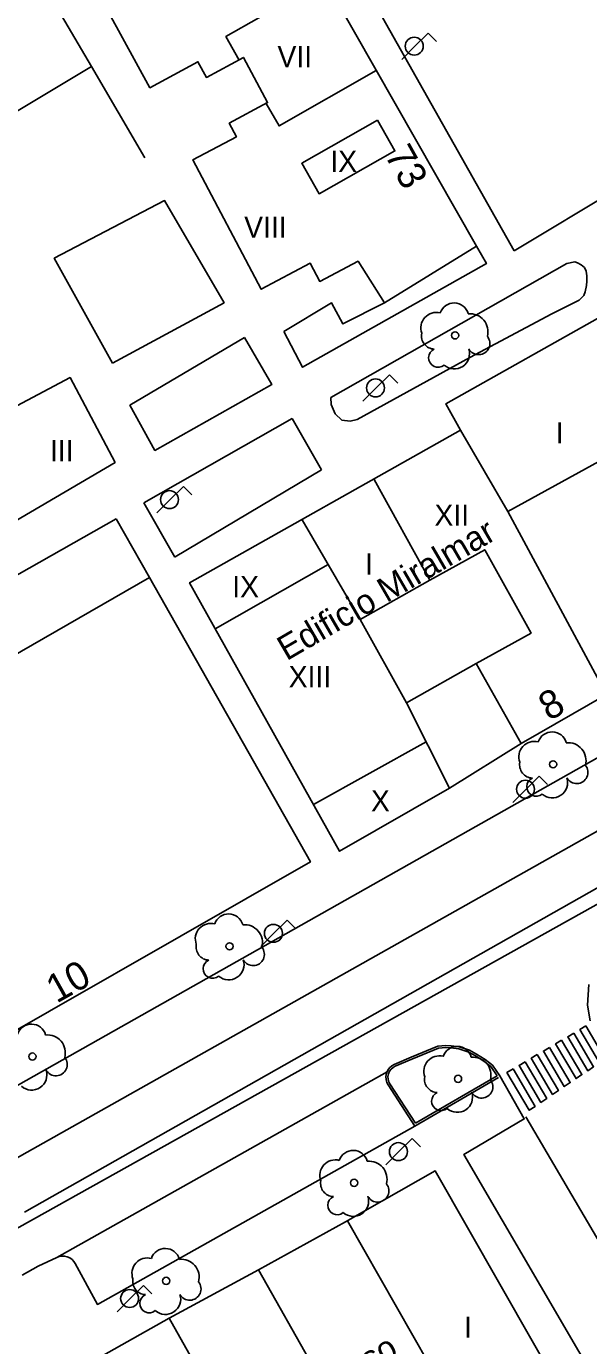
# Model space of a CAD drawing. Extents: x 282771 to 285132, y 4823109 to 4825496.
# Drawn here: x 283766.5 to 283806.4, y 4823603.7 to 4823697.2 of the extents above; entities that cross this region are included whole.
import ezdxf

# ---------------------------------------------------------------- set-up
doc = ezdxf.new("R2010")
doc.units = 0
for name, color, linetype in [('ACERA-BORDILLO', 7, 'Continuous'), ('ACERA-INTERIOR', 7, 'Continuous'), ('ARBOL', 7, 'Continuous'), ('BORDILLO', 7, 'Continuous'), ('CALLE-EJE', 7, 'Continuous'), ('EDIFICIO', 7, 'Continuous'), ('FAROLA', 7, 'Continuous'), ('MEDIANERA', 7, 'Continuous'), ('NUM-PORTAL', 7, 'Continuous'), ('NUM-VADO', 7, 'Continuous'), ('PASO-PEATONES', 7, 'Continuous'), ('SENAL-VIARIA', 7, 'Continuous'), ('TXT-ALTURA-EDIFICIO', 7, 'Continuous'), ('TXT-EDIFICIOS', 7, 'Continuous'), ('ZONA-VERDE', 7, 'Continuous')]:
    doc.layers.add(name, color=color, linetype=linetype)

msp = doc.modelspace()

# ---------------------------------------------------------------- linework, layer by layer
at = {"layer": 'ACERA-BORDILLO'}
for points in [[(283883.406, 4823688.566), (283763.392, 4823620.78)], [(283811.083, 4823594.032), (283797.504, 4823617.287), (283801.799, 4823619.804), (283800.067, 4823622.866), (283799.545, 4823623.626), (283799.023, 4823624.029), (283798.416, 4823624.401), (283797.918, 4823624.671), (283797.189, 4823624.915), (283796.618, 4823624.998), (283796.237, 4823625.011), (283795.674, 4823624.968), (283793.772, 4823624.188), (283792.59, 4823623.676), (283792.417, 4823623.579), (283792.256, 4823623.44), (283792.122, 4823623.259), (283792.031, 4823623.048), (283791.99, 4823622.822), (283792.001, 4823622.598), (283792.057, 4823622.393), (283792.148, 4823622.216), (283794.033, 4823619.297), (283771.557, 4823606.673), (283769.987, 4823609.572), (283769.889, 4823609.719), (283769.759, 4823609.854), (283769.599, 4823609.966), (283769.418, 4823610.046), (283769.224, 4823610.088), (283769.03, 4823610.092), (283768.845, 4823610.06), (283768.679, 4823609.998), (283767.352, 4823609.368), (283766.213, 4823608.73)]]:
    msp.add_lwpolyline(points, dxfattribs=at)
at = {"layer": 'ACERA-INTERIOR'}
for points in [[(283771.133, 4823694.365), (283774.922, 4823687.898)], [(283781.963, 4823675.171), (283773.852, 4823670.368), (283775.632, 4823667.168), (283783.909, 4823671.834), (283781.963, 4823675.171)], [(283747.58, 4823642.322), (283758.962, 4823622.208), (283786.649, 4823638.022), (283775.243, 4823658.175)], [(283801.582, 4823646.408), (283796.502, 4823643.248)], [(283799.961, 4823622.737), (283794.033, 4823619.297)], [(283776.632, 4823605.689), (283782.962, 4823609.118)]]:
    msp.add_lwpolyline(points, dxfattribs=at)
at = {"layer": 'ARBOL'}
for centre in [(283796.894, 4823675.321), (283803.84, 4823644.931), (283780.916, 4823632.037), (283766.947, 4823624.228), (283797.106, 4823622.652), (283789.74, 4823615.281), (283776.427, 4823608.335)]:
    msp.add_circle(centre, 0.255, dxfattribs=at)
for centre, radius, start, end in [((283796.824, 4823676.581), 1.038, 15.64228, 161.38435), ((283795.564, 4823675.851), 1.097, 75.4318, 200.55608), ((283797.954, 4823675.581), 1.272, 345.03273, 95.79925), ((283795.454, 4823675.281), 0.935, 168.59898, 268.13236), ((283798.564, 4823674.751), 0.797, 208.96246, 38.99103), ((283795.694, 4823673.731), 0.672, 113.73672, 309.4725), ((283796.834, 4823674.031), 1.086, 228.95447, 17.92796), ((283803.77, 4823646.191), 1.038, 15.64228, 161.38435), ((283802.51, 4823645.461), 1.097, 75.4318, 200.55608), ((283804.9, 4823645.191), 1.272, 345.03273, 95.79925), ((283802.4, 4823644.891), 0.935, 168.59898, 268.13236), ((283805.51, 4823644.361), 0.797, 208.96246, 38.99103), ((283802.64, 4823643.341), 0.672, 113.73672, 309.4725), ((283803.78, 4823643.641), 1.086, 228.95447, 17.92796), ((283779.586, 4823632.566), 1.097, 75.4318, 200.55608), ((283780.846, 4823633.296), 1.038, 15.64228, 161.38435), ((283781.976, 4823632.297), 1.272, 345.03273, 95.79925), ((283779.476, 4823631.997), 0.935, 168.59898, 268.13236), ((283782.586, 4823631.467), 0.797, 208.96246, 38.99103), ((283779.716, 4823630.447), 0.672, 113.73672, 309.4725), ((283780.856, 4823630.747), 1.086, 228.95447, 17.92796), ((283766.877, 4823625.488), 1.038, 15.64228, 161.38435), ((283768.007, 4823624.488), 1.272, 345.03273, 95.79925), ((283768.617, 4823623.658), 0.797, 208.96246, 38.99103), ((283795.776, 4823623.182), 1.097, 75.4318, 200.55608), ((283797.036, 4823623.912), 1.038, 15.64228, 161.38435), ((283798.166, 4823622.912), 1.272, 345.03273, 95.79925), ((283766.887, 4823622.938), 1.086, 228.95447, 17.92796), ((283795.666, 4823622.612), 0.935, 168.59898, 268.13236), ((283798.776, 4823622.082), 0.797, 208.96246, 38.99103), ((283795.906, 4823621.062), 0.672, 113.73672, 309.4725), ((283797.046, 4823621.362), 1.086, 228.95447, 17.92796), ((283788.41, 4823615.811), 1.097, 75.4318, 200.55608), ((283789.67, 4823616.541), 1.038, 15.64228, 161.38435), ((283790.8, 4823615.541), 1.272, 345.03273, 95.79925), ((283788.3, 4823615.241), 0.935, 168.59898, 268.13236), ((283791.41, 4823614.711), 0.797, 208.96246, 38.99103), ((283788.54, 4823613.691), 0.672, 113.73672, 309.4725), ((283789.68, 4823613.991), 1.086, 228.95447, 17.92796), ((283776.357, 4823609.595), 1.038, 15.64228, 161.38435), ((283775.097, 4823608.865), 1.097, 75.4318, 200.55608), ((283777.487, 4823608.595), 1.272, 345.03273, 95.79925), ((283774.987, 4823608.295), 0.935, 168.59898, 268.13236), ((283778.097, 4823607.765), 0.797, 208.96246, 38.99103), ((283775.227, 4823606.745), 0.672, 113.73672, 309.4725), ((283776.367, 4823607.045), 1.086, 228.95447, 17.92796)]:
    msp.add_arc(centre, radius, start, end, dxfattribs=at)
at = {"layer": 'BORDILLO'}
msp.add_lwpolyline([(283806.373, 4823629.324), (283806.265, 4823627.873), (283806.455, 4823626.747)], dxfattribs=at)
at = {"layer": 'CALLE-EJE'}
msp.add_lwpolyline([(283904.71, 4823689.628), (283747.472, 4823601.808)], dxfattribs=at)
at = {"layer": 'EDIFICIO'}
for points in [[(283772.472, 4823727.157), (283798.412, 4823681.648), (283791.882, 4823677.618), (283790.022, 4823680.568), (283787.302, 4823679.148), (283786.632, 4823680.428), (283783.162, 4823678.588), (283778.312, 4823687.748), (283781.402, 4823689.388), (283780.892, 4823690.348), (283783.612, 4823691.808), (283781.892, 4823695.008), (283779.272, 4823693.598), (283778.672, 4823694.708), (283775.272, 4823692.858), (283770.422, 4823701.728)], [(283796.502, 4823643.248), (283788.712, 4823638.778), (283778.082, 4823657.798), (283797.282, 4823668.598), (283796.232, 4823670.468), (283807.731, 4823676.938), (283812.111, 4823669.158), (283800.642, 4823662.848), (283807.621, 4823649.888), (283801.582, 4823646.408), (283798.392, 4823652.068), (283793.452, 4823649.278), (283796.502, 4823643.248)], [(283765.842, 4823670.328), (283769.622, 4823672.328), (283772.802, 4823666.318), (283754.392, 4823655.518)], [(283776.632, 4823605.689), (283780.582, 4823598.679), (283786.862, 4823602.219), (283782.962, 4823609.118), (283789.142, 4823612.518), (283795.472, 4823616.138), (283804.731, 4823599.899), (283798.522, 4823596.339), (283799.762, 4823594.219), (283793.422, 4823590.599), (283790.102, 4823596.399), (283784.162, 4823592.999), (283787.442, 4823587.259), (283781.212, 4823583.699), (283770.682, 4823602.329), (283776.632, 4823605.689)]]:
    msp.add_lwpolyline(points, dxfattribs=at)
at = {"layer": 'FAROLA'}
for p, q in [((283794.984, 4823696.739), (283794.044, 4823695.809)), ((283795.574, 4823696.149), (283794.984, 4823696.739)), ((283794.044, 4823695.809), (283793.114, 4823694.869)), ((283792.237, 4823672.527), (283791.297, 4823671.597)), ((283792.827, 4823671.937), (283792.237, 4823672.527)), ((283791.297, 4823671.597), (283790.367, 4823670.657)), ((283777.641, 4823664.612), (283776.701, 4823663.682)), ((283778.231, 4823664.022), (283777.641, 4823664.612)), ((283776.701, 4823663.682), (283775.771, 4823662.742)), ((283802.861, 4823644.098), (283801.921, 4823643.168)), ((283803.451, 4823643.508), (283802.861, 4823644.098)), ((283801.921, 4823643.168), (283800.992, 4823642.228)), ((283785.002, 4823633.888), (283784.062, 4823632.958)), ((283785.592, 4823633.298), (283785.002, 4823633.888)), ((283784.062, 4823632.958), (283783.132, 4823632.018)), ((283793.858, 4823618.421), (283792.919, 4823617.491)), ((283794.448, 4823617.831), (283793.858, 4823618.421)), ((283792.919, 4823617.491), (283791.989, 4823616.551)), ((283774.817, 4823608.016), (283773.877, 4823607.086)), ((283775.407, 4823607.426), (283774.817, 4823608.016)), ((283773.877, 4823607.086), (283772.947, 4823606.146))]:
    msp.add_line(p, q, dxfattribs=at)
for centre, radius in [((283794.004, 4823695.809), 0.638), ((283791.257, 4823671.597), 0.637), ((283776.661, 4823663.682), 0.637), ((283801.882, 4823643.168), 0.637), ((283784.022, 4823632.958), 0.637), ((283792.879, 4823617.491), 0.637), ((283773.837, 4823607.086), 0.637)]:
    msp.add_circle(centre, radius, dxfattribs=at)
at = {"layer": 'MEDIANERA'}
for points in [[(283787.662, 4823700.488), (283780.652, 4823696.488), (283781.592, 4823694.828)], [(283783.502, 4823691.758), (283784.422, 4823690.158), (283791.312, 4823694.088)], [(283791.392, 4823690.558), (283792.632, 4823688.388), (283787.262, 4823685.348), (283786.032, 4823687.518), (283791.392, 4823690.558)], [(283800.642, 4823662.848), (283797.282, 4823668.598)], [(283791.172, 4823665.118), (283795.102, 4823657.978)], [(283790.162, 4823655.188), (283786.062, 4823662.258)], [(283795.102, 4823657.978), (283798.992, 4823660.138), (283802.281, 4823654.228), (283798.392, 4823652.068)], [(283787.892, 4823659.098), (283779.892, 4823654.538)], [(283795.102, 4823657.978), (283790.162, 4823655.188)], [(283790.162, 4823655.188), (283793.452, 4823649.278)], [(283786.852, 4823642.088), (283794.842, 4823646.528)], [(283798.522, 4823596.339), (283789.262, 4823612.578)]]:
    msp.add_lwpolyline(points, dxfattribs=at)
at = {"layer": 'PASO-PEATONES'}
for points in [[(283806.169, 4823626.395), (283807.54, 4823624.067), (283807.125, 4823623.786), (283805.738, 4823626.141)], [(283804.446, 4823625.379), (283805.88, 4823622.945), (283805.465, 4823622.664), (283804.015, 4823625.125)], [(283805.307, 4823625.887), (283806.71, 4823623.506), (283806.295, 4823623.225), (283804.876, 4823625.633)], [(283802.722, 4823624.364), (283804.22, 4823621.823), (283803.804, 4823621.542), (283802.292, 4823624.11)], [(283803.584, 4823624.872), (283805.05, 4823622.384), (283804.635, 4823622.103), (283803.153, 4823624.618)], [(283800.999, 4823623.349), (283802.559, 4823620.701), (283802.144, 4823620.421), (283800.569, 4823623.095)], [(283801.861, 4823623.856), (283803.389, 4823621.262), (283802.974, 4823620.981), (283801.43, 4823623.602)]]:
    msp.add_lwpolyline(points, close=True, dxfattribs=at)
at = {"layer": 'SENAL-VIARIA'}
for points in [[(283885.772, 4823684.572), (283765.27, 4823616.721)], [(283766.378, 4823613.202), (283887.657, 4823681.841)], [(283792.077, 4823623.154), (283768.679, 4823609.999)], [(283815.186, 4823597.369), (283801.912, 4823619.948)]]:
    msp.add_lwpolyline(points, dxfattribs=at)
at = {"layer": 'ZONA-VERDE'}
for p, q in [((283801.083, 4823681.303), (283770.263, 4823736.003)), ((283812.273, 4823688.053), (283801.083, 4823681.303)), ((283788.092, 4823670.922), (283804.803, 4823680.403)), ((283804.803, 4823680.403), (283805.383, 4823680.523)), ((283805.383, 4823680.523), (283805.573, 4823680.453)), ((283805.573, 4823680.453), (283805.833, 4823680.323)), ((283805.833, 4823680.323), (283806.053, 4823680.123)), ((283806.053, 4823680.123), (283806.173, 4823679.863)), ((283806.173, 4823679.863), (283806.233, 4823679.543)), ((283806.233, 4823679.543), (283806.223, 4823679.163)), ((283806.113, 4823678.393), (283806.013, 4823678.143)), ((283806.213, 4823678.843), (283806.113, 4823678.393)), ((283806.223, 4823679.163), (283806.213, 4823678.843)), ((283805.683, 4823677.823), (283803.753, 4823676.843)), ((283806.013, 4823678.143), (283805.683, 4823677.823)), ((283803.753, 4823676.843), (283797.932, 4823673.742)), ((283797.932, 4823673.742), (283789.952, 4823669.352)), ((283788.112, 4823670.412), (283788.092, 4823670.922)), ((283788.392, 4823669.762), (283788.112, 4823670.412)), ((283774.842, 4823663.452), (283785.342, 4823669.432)), ((283785.342, 4823669.432), (283787.434, 4823665.801)), ((283788.862, 4823669.302), (283788.392, 4823669.762)), ((283789.472, 4823669.232), (283788.862, 4823669.302)), ((283789.952, 4823669.352), (283789.472, 4823669.232)), ((283787.434, 4823665.801), (283777.073, 4823659.631)), ((283777.032, 4823659.608), (283774.842, 4823663.452)), ((283745.162, 4823646.562), (283772.871, 4823662.333)), ((283772.871, 4823662.333), (283775.234, 4823658.159)), ((283777.073, 4823659.631), (283777.032, 4823659.608)), ((283775.234, 4823658.159), (283747.57, 4823642.306)), ((283794.081, 4823619.498), (283799.885, 4823622.866))]:
    msp.add_line(p, q, dxfattribs=at)
for points in [[(283765.64, 4823703.742), (283760.191, 4823700.481), (283763.122, 4823694.768), (283757.102, 4823691.038), (283759.18, 4823687.213), (283771.133, 4823694.365), (283765.64, 4823703.742)], [(283772.612, 4823673.358), (283780.532, 4823677.628), (283776.312, 4823684.868), (283768.492, 4823680.788), (283772.612, 4823673.358)], [(283784.75, 4823675.588), (283786.087, 4823673.063), (283799.118, 4823680.409), (283798.412, 4823681.648), (283791.882, 4823677.618), (283788.942, 4823676.128), (283788.142, 4823677.618), (283784.75, 4823675.588)], [(283799.885, 4823622.866), (283799.434, 4823623.522), (283798.937, 4823623.906), (283798.341, 4823624.271), (283797.858, 4823624.533), (283797.154, 4823624.768), (283796.605, 4823624.849), (283796.24, 4823624.861), (283795.709, 4823624.82), (283793.83, 4823624.05), (283792.657, 4823623.541), (283792.503, 4823623.456), (283792.367, 4823623.337), (283792.253, 4823623.184), (283792.175, 4823623.005), (283792.141, 4823622.812), (283792.15, 4823622.622), (283792.198, 4823622.447), (283792.278, 4823622.291), (283794.081, 4823619.498)]]:
    msp.add_lwpolyline(points, dxfattribs=at)

# ---------------------------------------------------------------- texts
at = {"layer": 'NUM-PORTAL'}
for s, rotation, p in [('73', 299.03004, (283791.864, 4823688.114)), ('8', 29.30004, (283803.543, 4823647.969))]:
    msp.add_text(s, height=2, rotation=rotation, dxfattribs=at).set_placement(p)
at = {"layer": 'NUM-VADO'}
msp.add_text('10', height=2, rotation=29.30004, dxfattribs=at).set_placement((283768.656, 4823627.965))
at = {"layer": 'TXT-ALTURA-EDIFICIO'}
for s, p in [('VII', (283784.312, 4823694.318)), ('IX', (283788.055, 4823686.898)), ('VIII', (283781.951, 4823682.238)), ('I', (283804.03, 4823667.668)), ('III', (283768.19, 4823666.408)), ('XII', (283795.435, 4823661.838)), ('I', (283790.511, 4823658.378)), ('IX', (283781.105, 4823656.768)), ('XIII', (283785.105, 4823650.388)), ('X', (283790.935, 4823641.598)), ('I', (283797.53, 4823604.309))]:
    msp.add_text(s, height=1.5, rotation=0.00004, dxfattribs=at).set_placement(p)
at = {"layer": 'TXT-EDIFICIOS'}
for s, p in [('Edificio Miralmar', (283784.96, 4823652.229)), ('Edificio Picasso', (283778.804, 4823594.877))]:
    msp.add_text(s, height=1.75, rotation=30.17572, dxfattribs=at).set_placement(p)

doc.saveas('drawing.dxf')
